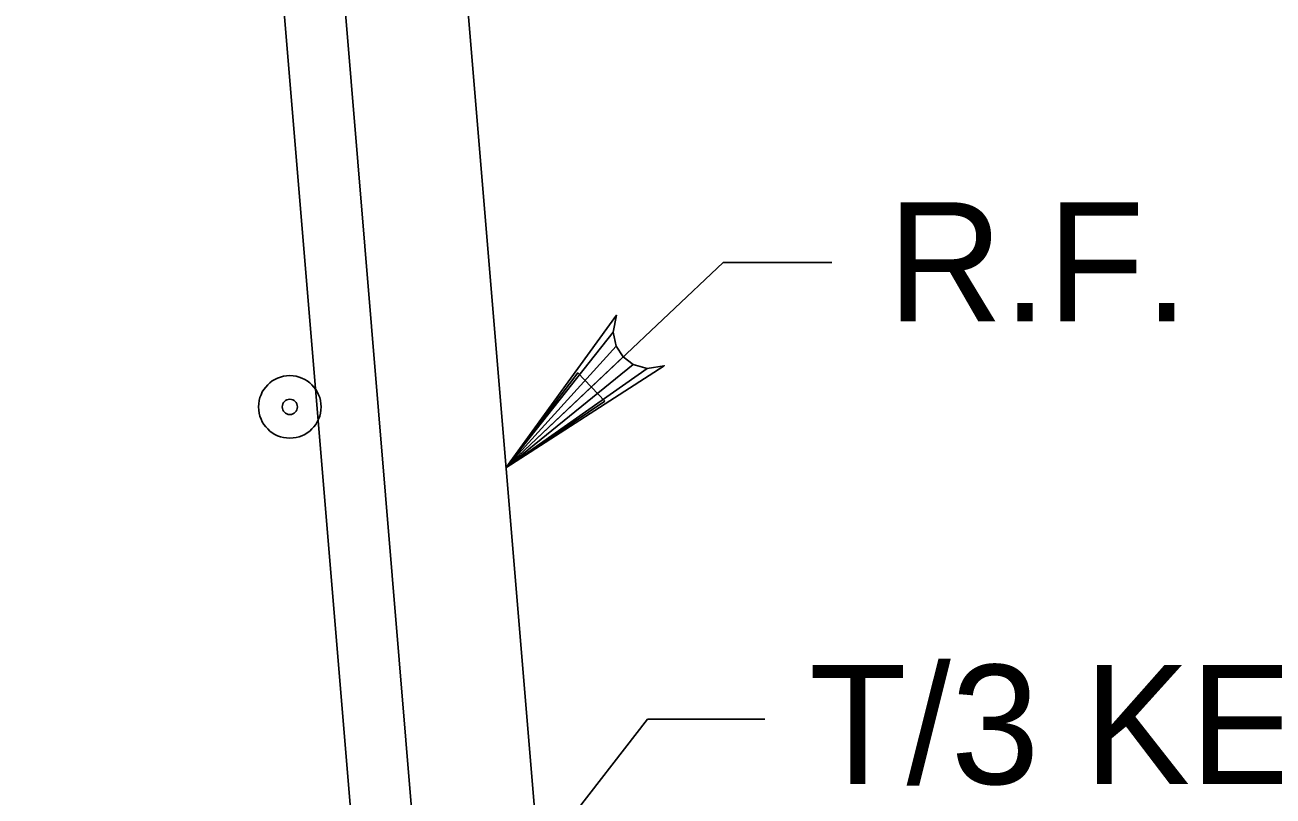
# Model space of a CAD drawing. Extents: x 179 to 454, y -271 to 54.
# Drawn here: x 272.158 to 273.414, y -50.775 to -49.999 of the extents above; entities that cross this region are included whole.
import ezdxf

# ---------------------------------------------------------------- set-up
doc = ezdxf.new("R2010")
doc.units = 0
for name, color, linetype in [('Level 3', 7, 'Continuous'), ('Level 4', 7, 'Continuous'), ('Level 6', 7, 'Continuous'), ('Level 9', 7, 'Continuous')]:
    doc.layers.add(name, color=color, linetype=linetype)

# ---------------------------------------------------------------- blocks, each defined once
blk = doc.blocks.new('B')
at = {"layer": 'Level 3'}
blk.add_circle((0, 0), 0.1066, dxfattribs=at)
for start, end in [(0, 180), (180, 0)]:
    blk.add_arc((0, 0), 0.026, start, end, dxfattribs=at)

msp = doc.modelspace()

# ---------------------------------------------------------------- linework, layer by layer
at = {"layer": 'Level 4'}
for p, q in [((272.6422, -50.4444), (272.8609, -50.2378)), ((272.8609, -50.2378), (272.9702, -50.2378)), ((272.1581, -51.5037), (272.7849, -50.6976)), ((272.7849, -50.6976), (272.903, -50.6976))]:
    msp.add_line(p, q, dxfattribs=at)
msp.add_lwpolyline([(272.6422, -50.4444), (272.7537, -50.291), (272.7502, -50.3081), (272.7533, -50.3222), (272.7603, -50.3328), (272.7705, -50.3404), (272.7845, -50.3444), (272.8017, -50.3418), (272.6422, -50.4444), (272.7845, -50.3444), (272.7705, -50.3404), (272.6422, -50.4444), (272.7603, -50.3328), (272.7533, -50.3222), (272.6422, -50.4444), (272.7502, -50.3081)], dxfattribs=at)
msp.add_lwpolyline([(272.7417, -50.3776), (272.7146, -50.349), (272.6422, -50.4444)], close=True, dxfattribs=at)
at = {"layer": 'Level 6'}
for p, q in [((272.4663, -49.8143), (272.6722, -52.2863)), ((272.4054, -49.8244), (272.5474, -51.5287))]:
    msp.add_line(p, q, dxfattribs=at)
at = {"layer": 'Level 9'}
msp.add_line((272.2836, -46.1402), (272.7378, -51.5902), dxfattribs=at)

# ---------------------------------------------------------------- block references
at = {"layer": 'Level 3', "xscale": 0.29527500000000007, "yscale": 0.29527500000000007, "rotation": 90}
msp.add_blockref('B', (272.4247, -50.3832), dxfattribs=at)

# ---------------------------------------------------------------- texts
at = {"layer": 'Level 4'}
for s, p in [('R.F.', (273.0266, -50.2972)), ('T/3 KEYED', (272.9475, -50.763))]:
    msp.add_text(s, height=0.12, dxfattribs=at).set_placement(p)

doc.saveas('drawing.dxf')
